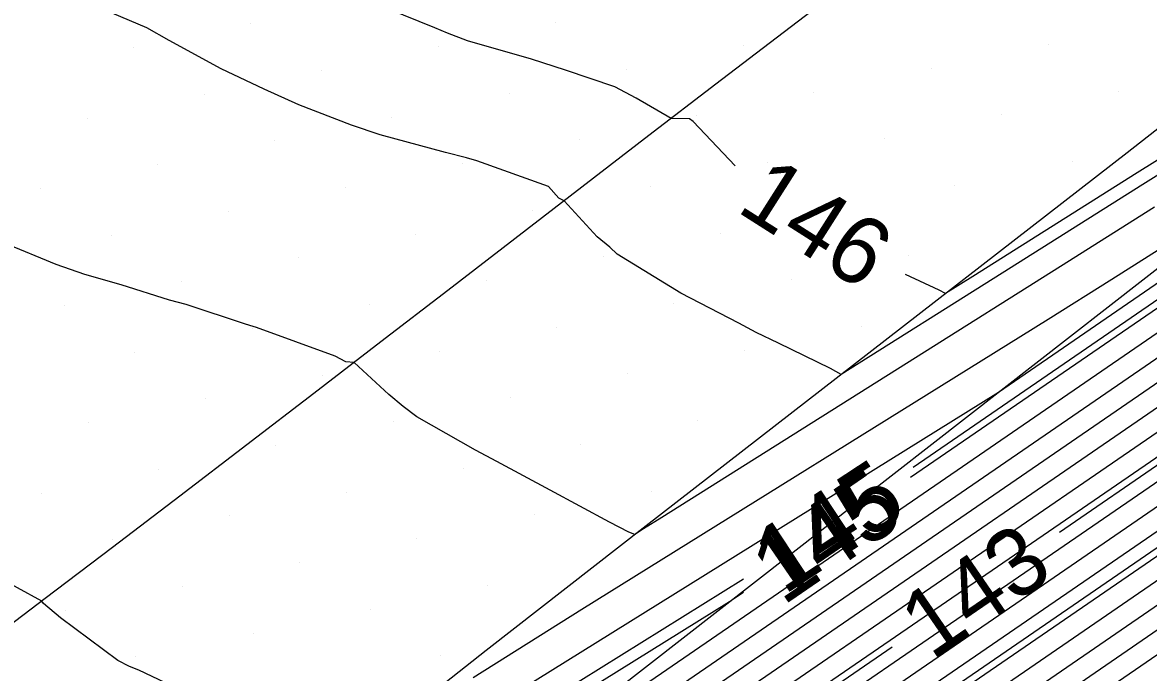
# Model space of a CAD drawing. Extents: x 2354170 to 2357230, y 866100 to 868290.
# Drawn here: x 2355866.71 to 2355900.01, y 866814.82 to 866834.05 of the extents above; entities that cross this region are included whole.
import ezdxf

# ---------------------------------------------------------------- set-up
doc = ezdxf.new("R2010")
doc.units = 0
for name, color, linetype in [('Default', 7, 'Continuous'), ('DTM Contours Major', 7, 'Continuous'), ('DTM Contours Major Text', 7, 'Continuous'), ('DTM Contours Minor', 7, 'Continuous'), ('DTM Contours Minor Text', 7, 'Continuous'), ('Exist DTM Breakline', 7, 'Continuous'), ('Exist DTM Scan Elevation Point', 7, 'Continuous'), ('Exist Roads EOP', 7, 'Continuous'), ('PH Exist DTM Breakline', 7, 'Continuous')]:
    doc.layers.add(name, color=color, linetype=linetype)

msp = doc.modelspace()

# ---------------------------------------------------------------- linework, layer by layer
at = {"layer": 'Default'}
for points in [[(2356035.132, 866920.645), (2356032.09, 866918.512), (2356027.347, 866915.495), (2356015.759, 866906.7), (2356003.05, 866898.998), (2356001.322, 866897.695), (2356000.047, 866896.608), (2355987.531, 866889.026), (2355987.161, 866888.742), (2355984.596, 866885.199), (2355980.499, 866882.331), (2355964.279, 866870.005), (2355960.673, 866867.441), (2355958.782, 866866.001), (2355953.334, 866862.007), (2355943.149, 866855.308), (2355940.28, 866853.642), (2355921.204, 866841.203), (2355920.06, 866840.423), (2355918.18, 866838.983), (2355901.203, 866826.962), (2355900.839, 866826.725), (2355895.574, 866823.108), (2355881.424, 866814.3)], [(2355878.009, 866808.843), (2355900.722, 866824.448), (2355902.728, 866825.754), (2355916.756, 866835.686), (2355921.274, 866839.149), (2355924.024, 866841.024), (2355940.235, 866851.594), (2355944.64, 866854.152), (2355952.603, 866859.39), (2355960.423, 866865.123), (2355962.038, 866866.352), (2355967.177, 866870.005), (2355980.404, 866880.057), (2355985.923, 866883.921), (2355987.856, 866886.591), (2355989.331, 866887.722), (2356000.038, 866894.209), (2356002.698, 866896.475), (2356006.301, 866899.192), (2356016.57, 866905.416), (2356025.933, 866912.523), (2356033.301, 866917.208), (2356038.025, 866920.522)], [(2356037.061, 866920.563), (2356032.897, 866917.643), (2356026.404, 866913.513), (2356016.299, 866905.844), (2356005.217, 866899.127), (2356002.239, 866896.881), (2356000.041, 866895.009), (2355988.731, 866888.157), (2355987.624, 866887.308), (2355985.481, 866884.347), (2355980.436, 866880.815), (2355966.211, 866870.005), (2355961.583, 866866.715), (2355959.876, 866865.415), (2355952.847, 866860.262), (2355944.143, 866854.537), (2355940.25, 866852.277), (2355923.084, 866841.084), (2355920.869, 866839.573), (2355917.23, 866836.785), (2355902.22, 866826.157), (2355900.761, 866825.207), (2355879.66, 866810.71)], [(2355880.319, 866808.966), (2355900.644, 866822.93), (2355903.745, 866824.949), (2355915.806, 866833.489), (2355922.084, 866838.299), (2355925.905, 866840.904), (2355940.206, 866850.229), (2355945.634, 866853.381), (2355952.115, 866857.645), (2355961.518, 866864.537), (2355962.947, 866865.626), (2355969.109, 866870.006), (2355980.34, 866878.541), (2355986.807, 866883.069), (2355988.319, 866885.158), (2355990.532, 866886.853), (2356000.032, 866892.609), (2356003.614, 866895.661), (2356008.468, 866899.322), (2356017.11, 866904.56), (2356024.991, 866910.541), (2356034.108, 866916.339)], [(2355881.474, 866809.027), (2355900.606, 866822.17), (2355904.253, 866824.546), (2355915.331, 866832.39), (2355922.488, 866837.874), (2355926.845, 866840.845), (2355940.191, 866849.547), (2355946.131, 866852.996), (2355951.872, 866856.772), (2355962.065, 866864.244), (2355963.402, 866865.263), (2355970.075, 866870.006), (2355980.309, 866877.783), (2355987.249, 866882.643), (2355988.551, 866884.441), (2355991.132, 866886.419), (2356000.029, 866891.809), (2356004.073, 866895.254), (2356009.551, 866899.386), (2356017.381, 866904.131), (2356024.52, 866909.55), (2356034.511, 866915.904)], [(2355883.784, 866809.15), (2355900.528, 866820.652), (2355905.27, 866823.741), (2355914.382, 866830.193), (2355923.298, 866837.024), (2355928.725, 866840.725), (2355940.161, 866848.182), (2355947.124, 866852.225), (2355951.384, 866855.027), (2355963.159, 866863.659), (2355964.312, 866864.536), (2355972.007, 866870.007), (2355980.245, 866876.267), (2355988.134, 866881.791), (2355989.014, 866883.007), (2355992.332, 866885.55), (2356000.022, 866890.209), (2356004.989, 866894.441), (2356011.718, 866899.516), (2356017.921, 866903.275), (2356023.577, 866907.568), (2356035.318, 866915.035)], [(2355884.939, 866809.211), (2355900.489, 866819.893), (2355905.778, 866823.338), (2355913.907, 866829.094), (2355923.703, 866836.599), (2355929.665, 866840.665), (2355940.146, 866847.499), (2355947.621, 866851.84), (2355951.141, 866854.155), (2355963.707, 866863.366), (2355964.766, 866864.173), (2355972.973, 866870.007), (2355980.213, 866875.509), (2355988.576, 866881.365), (2355989.246, 866882.29), (2355992.932, 866885.115), (2356000.019, 866889.409), (2356005.448, 866894.034), (2356012.801, 866899.58), (2356018.191, 866902.847), (2356023.106, 866906.577), (2356035.722, 866914.6)], [(2355886.095, 866809.272), (2355900.45, 866819.134), (2355906.287, 866822.935), (2355913.433, 866827.995), (2355924.107, 866836.175), (2355930.606, 866840.605), (2355940.131, 866846.816), (2355948.118, 866851.454), (2355950.897, 866853.282), (2355964.254, 866863.074), (2355965.221, 866863.81), (2355973.939, 866870.007), (2355980.182, 866874.751), (2355989.018, 866880.939), (2355989.477, 866881.574), (2355993.532, 866884.681), (2356000.016, 866888.61), (2356005.906, 866893.627), (2356013.885, 866899.645), (2356018.462, 866902.419), (2356022.635, 866905.587), (2356036.125, 866914.165)], [(2355888.405, 866809.395), (2355900.372, 866817.616), (2355907.303, 866822.13), (2355912.483, 866825.798), (2355924.917, 866835.325), (2355932.486, 866840.486), (2355940.101, 866845.451), (2355949.112, 866850.684), (2355950.409, 866851.537), (2355965.348, 866862.488), (2355966.131, 866863.084), (2355975.871, 866870.008), (2355980.118, 866873.236), (2355989.902, 866880.087), (2355989.941, 866880.14), (2355994.732, 866883.812), (2356000.01, 866887.01), (2356006.823, 866892.814), (2356016.052, 866899.775), (2356019.002, 866901.563), (2356021.693, 866903.605), (2356036.932, 866913.296)], [(2355889.56, 866809.456), (2355900.333, 866816.857), (2355907.812, 866821.727), (2355912.008, 866824.699), (2355925.322, 866834.9), (2355933.426, 866840.426), (2355940.086, 866844.769), (2355949.609, 866850.298), (2355950.166, 866850.665), (2355965.895, 866862.195), (2355966.586, 866862.721), (2355976.837, 866870.008), (2355980.086, 866872.478), (2355987.977, 866878.003), (2355989.887, 866879.317), (2355990.937, 866880.009), (2355995.332, 866883.377), (2356000.007, 866886.21), (2356007.281, 866892.407), (2356017.135, 866899.839), (2356019.273, 866901.135), (2356021.222, 866902.614), (2356037.336, 866912.862)], [(2355891.87, 866809.578), (2355900.255, 866815.339), (2355908.829, 866820.922), (2355911.059, 866822.501), (2355926.131, 866834.05), (2355935.306, 866840.306), (2355940.057, 866843.404), (2355947.976, 866848.002), (2355950.47, 866849.462), (2355953.699, 866851.867), (2355966.99, 866861.61), (2355967.495, 866861.995), (2355978.768, 866870.009), (2355980.023, 866870.962), (2355983.068, 866873.094), (2355989.653, 866877.625), (2355993.271, 866880.009), (2355996.532, 866882.508), (2356000.001, 866884.61), (2356008.198, 866891.593), (2356019.302, 866899.969), (2356019.813, 866900.278), (2356020.279, 866900.632), (2356038.143, 866911.992)], [(2355975.869, 866881.013), (2355961.381, 866870.004), (2355959.309, 866868.53), (2355957.14, 866866.879), (2355954.065, 866864.625), (2355941.658, 866856.464), (2355940.325, 866855.69), (2355924.46, 866845.345), (2355920.728, 866843.299), (2355919.968, 866842.809), (2355918.987, 866842.163), (2355917.665, 866841.318), (2355915.748, 866840.087), (2355905.435, 866833.176), (2355903.038, 866831.702), (2355899.671, 866829.602), (2355894.809, 866826.536), (2355894.007, 866826.03), (2355893.819, 866826.136), (2355892.822, 866826.601)], [(2355975.128, 866877.515), (2355965.245, 866870.005), (2355961.128, 866867.078), (2355959.329, 866865.708), (2355953.09, 866861.135), (2355943.646, 866854.923), (2355940.265, 866852.959), (2355922.144, 866841.144), (2355920.464, 866839.998), (2355917.705, 866837.884), (2355901.711, 866826.559), (2355900.8, 866825.966), (2355892.971, 866820.587)], [(2355887.381, 866809.424), (2355900.411, 866818.375), (2355906.795, 866822.533), (2355912.958, 866826.896), (2355924.512, 866835.75), (2355931.546, 866840.545), (2355940.116, 866846.134), (2355948.615, 866851.069), (2355950.653, 866852.41), (2355964.801, 866862.781), (2355965.676, 866863.447), (2355969.598, 866866.235)], [(2355878.655, 866801.078), (2355882.094, 866803.593), (2355883.436, 866804.515), (2355890.715, 866809.517), (2355900.294, 866816.098), (2355908.32, 866821.325), (2355911.534, 866823.6), (2355925.727, 866834.475), (2355934.366, 866840.366), (2355940.071, 866844.086), (2355949.583, 866849.61), (2355950.079, 866849.9), (2355950.722, 866850.378), (2355960.899, 866857.839)], [(2355868.051, 866798.966), (2355873.589, 866802.699), (2355877.602, 866805.634), (2355879.708, 866807.081), (2355882.629, 866809.088), (2355900.567, 866821.411), (2355904.762, 866824.143), (2355914.857, 866831.291), (2355922.893, 866837.449), (2355927.785, 866840.785), (2355940.176, 866848.864), (2355946.627, 866852.61), (2355950.649, 866855.256)], [(2355887.78, 866829.81), (2355886.538, 866831.125), (2355886.436, 866831.201), (2355885.888, 866831.212), (2355884.851, 866831.816), (2355884.221, 866832.153), (2355882.763, 866832.638), (2355881.762, 866832.968), (2355879.865, 866833.515), (2355879.272, 866833.734), (2355878.899, 866833.891), (2355877.047, 866834.641)], [(2355900.182, 866828.586), (2355897.403, 866826.833), (2355893.119, 866824.132), (2355885.618, 866819.404), (2355885.075, 866819.066), (2355884.817, 866818.904), (2355884.636, 866818.97), (2355884.069, 866819.268), (2355882.315, 866820.211), (2355880.732, 866821.063), (2355880.101, 866821.395), (2355878.366, 866822.385), (2355877.96, 866822.69), (2355877.542, 866823.046), (2355876.51, 866823.991), (2355876.272, 866824.015), (2355875.95, 866824.183), (2355873.628, 866825.029), (2355873.531, 866825.058), (2355873.297, 866825.131), (2355871.546, 866825.706), (2355871.048, 866825.835), (2355869.624, 866826.287), (2355868.552, 866826.594), (2355867.696, 866826.894), (2355866.171, 866827.525)], [(2355900.694, 866827.57), (2355899.996, 866827.13), (2355898.921, 866826.452), (2355897.039, 866825.266), (2355883.249, 866816.683), (2355880.03, 866814.659)], [(2355831.452, 866780.873), (2355832.204, 866780.716), (2355833.068, 866780.747), (2355834.525, 866780.4), (2355836.948, 866781.732), (2355839.682, 866783.218), (2355847.575, 866788.318), (2355851.117, 866790.494), (2355853.5, 866791.966), (2355855.212, 866793.037), (2355856.508, 866793.857), (2355864.544, 866798.932), (2355874.408, 866805.581), (2355875.677, 866806.509), (2355878.11, 866808.181), (2355879.164, 866808.905), (2355900.683, 866823.689), (2355903.236, 866825.351), (2355904.99, 866826.593)], [(2355871.932, 866814.044), (2355870.141, 866814.887), (2355869.871, 866814.995), (2355869.525, 866815.173), (2355867.831, 866816.442), (2355867.33, 866816.863), (2355867.276, 866816.934), (2355865.826, 866817.716)], [(2355888.026, 866817.19), (2355887.617, 866816.909), (2355879.598, 866811.918)]]:
    msp.add_lwpolyline(points, dxfattribs=at)
at = {"layer": 'DTM Contours Major'}
for points in [[(2355975.199, 866877.813), (2355964.923, 866870.005), (2355960.976, 866867.199), (2355959.146, 866865.806), (2355953.172, 866861.426), (2355943.48, 866855.051), (2355940.27, 866853.187), (2355921.831, 866841.164), (2355920.33, 866840.14), (2355917.863, 866838.25), (2355901.542, 866826.693), (2355900.813, 866826.219), (2355893.044, 866820.881)], [(2355888.033, 866817.583), (2355880.206, 866812.712)]]:
    msp.add_lwpolyline(points, dxfattribs=at)
at = {"layer": 'DTM Contours Minor'}
for points in [[(2355879.164, 866808.905), (2355900.683, 866823.689), (2355903.236, 866825.351), (2355916.281, 866834.588), (2355921.679, 866838.724), (2355924.965, 866840.964), (2355940.221, 866850.912), (2355945.137, 866853.767), (2355952.359, 866858.517), (2355960.97, 866864.83), (2355962.492, 866865.989), (2355968.143, 866870.006), (2355980.372, 866879.299), (2355986.365, 866883.495), (2355988.087, 866885.874), (2355989.932, 866887.288), (2356000.035, 866893.409), (2356003.156, 866896.068), (2356007.384, 866899.257), (2356016.84, 866904.988), (2356025.462, 866911.532), (2356033.704, 866916.773), (2356034.137, 866917.077)], [(2355897.375, 866818.974), (2355900.554, 866821.158), (2355904.931, 866824.009), (2355914.699, 866830.925), (2355923.028, 866837.308), (2355928.098, 866840.765), (2355940.171, 866848.637), (2355946.793, 866852.482), (2355951.547, 866855.609), (2355962.795, 866863.854), (2355964.008, 866864.779), (2355971.363, 866870.007), (2355980.266, 866876.773), (2355987.839, 866882.075), (2355988.86, 866883.485), (2355991.932, 866885.839), (2356000.024, 866890.743), (2356004.684, 866894.712), (2356010.996, 866899.473), (2356017.741, 866903.561), (2356023.892, 866908.229), (2356035.049, 866915.325)], [(2355886.865, 866809.313), (2355900.424, 866818.628), (2355906.626, 866822.667), (2355913.116, 866827.263), (2355924.377, 866835.891), (2355931.232, 866840.565), (2355940.121, 866846.361), (2355948.449, 866851.198), (2355950.734, 866852.7), (2355964.619, 866862.878), (2355965.524, 866863.568), (2355974.583, 866870.008), (2355980.16, 866874.246), (2355989.313, 866880.655), (2355989.632, 866881.096), (2355993.932, 866884.391), (2356000.014, 866888.076), (2356006.212, 866893.356), (2356014.607, 866899.688), (2356018.642, 866902.134), (2356020.893, 866903.842)], [(2355790.838, 866741.782), (2355793.794, 866743.89), (2355814.24, 866757.393), (2355817.983, 866759.754), (2355831.845, 866769.168), (2355838.357, 866774.116), (2355852.943, 866783.961), (2355856.743, 866786.482), (2355863.483, 866790.45), (2355871.677, 866795.974), (2355882.094, 866803.593), (2355883.436, 866804.515), (2355890.715, 866809.517), (2355900.294, 866816.098), (2355908.32, 866821.325), (2355911.534, 866823.6), (2355925.727, 866834.475), (2355934.366, 866840.366), (2355940.071, 866844.086), (2355949.583, 866849.61), (2355950.079, 866849.9), (2355950.722, 866850.378), (2355956.06, 866854.292)], [(2355902.727, 866831.064), (2355899.841, 866829.264), (2355895.674, 866826.635), (2355890.915, 866823.635), (2355890.602, 866823.811), (2355889.067, 866824.565), (2355888.4, 866824.878), (2355887.895, 866825.156), (2355886.173, 866826.043), (2355884.291, 866827.2), (2355884.076, 866827.403), (2355883.703, 866827.714), (2355882.726, 866828.776), (2355882.563, 866828.855), (2355882.266, 866829.198), (2355880.139, 866829.963), (2355879.834, 866830.053), (2355879.217, 866830.207), (2355877.285, 866830.731), (2355876.435, 866831.012), (2355874.874, 866831.618), (2355873.856, 866832.079), (2355872.579, 866832.681), (2355871.046, 866833.523), (2355870.386, 866833.897), (2355868.328, 866834.773)], [(2355827.215, 866771.21), (2355833.069, 866775.185), (2355833.786, 866775.731), (2355854.107, 866789.447), (2355854.972, 866790.021), (2355856.507, 866790.925), (2355873.498, 866802.378), (2355877.816, 866805.537), (2355879.886, 866806.959), (2355883.014, 866809.109), (2355892.429, 866815.577)]]:
    msp.add_lwpolyline(points, dxfattribs=at)
at = {"layer": 'Exist DTM Breakline'}
msp.add_lwpolyline([(2355901.138, 866842.826), (2355899.146, 866841.314), (2355897.155, 866839.803), (2355895.164, 866838.291), (2355893.175, 866836.776), (2355891.187, 866835.261), (2355889.198, 866833.746), (2355887.21, 866832.23), (2355885.229, 866830.705), (2355883.249, 866829.179), (2355881.269, 866827.653), (2355879.289, 866826.127), (2355877.307, 866824.603), (2355875.325, 866823.08), (2355873.342, 866821.556), (2355871.36, 866820.033), (2355869.369, 866818.521), (2355867.377, 866817.011), (2355865.385, 866815.5), (2355863.393, 866813.989)], dxfattribs=at)
at = {"layer": 'Exist DTM Scan Elevation Point'}
for p, q in [((2355873.462, 866834.015), (2355873.462, 866834.015)), ((2355882.476, 866834.047), (2355882.476, 866834.047)), ((2355879.011, 866833.341), (2355879.011, 866833.341)), ((2355888.025, 866833.373), (2355888.025, 866833.373)), ((2355897.039, 866833.404), (2355897.039, 866833.404)), ((2355869.998, 866833.309), (2355869.998, 866833.309)), ((2355893.575, 866832.699), (2355893.575, 866832.699)), ((2355875.547, 866832.636), (2355875.547, 866832.636)), ((2355884.561, 866832.667), (2355884.561, 866832.667)), ((2355899.124, 866832.025), (2355899.124, 866832.025)), ((2355872.083, 866831.93), (2355872.083, 866831.93)), ((2355881.096, 866831.962), (2355881.096, 866831.962)), ((2355890.11, 866831.993), (2355890.11, 866831.993)), ((2355868.618, 866831.224), (2355868.618, 866831.224)), ((2355877.632, 866831.256), (2355877.632, 866831.256)), ((2355886.646, 866831.288), (2355886.646, 866831.288)), ((2355895.66, 866831.319), (2355895.66, 866831.319)), ((2355874.168, 866830.551), (2355874.168, 866830.551)), ((2355883.181, 866830.582), (2355883.181, 866830.582)), ((2355892.195, 866830.614), (2355892.195, 866830.614)), ((2355870.703, 866829.845), (2355870.703, 866829.845)), ((2355879.717, 866829.877), (2355879.717, 866829.877)), ((2355888.731, 866829.908), (2355888.731, 866829.908)), ((2355897.745, 866829.94), (2355897.745, 866829.94)), ((2355867.239, 866829.139), (2355867.239, 866829.139)), ((2355876.253, 866829.171), (2355876.253, 866829.171)), ((2355885.266, 866829.203), (2355885.266, 866829.203)), ((2355894.28, 866829.234), (2355894.28, 866829.234)), ((2355872.788, 866828.466), (2355872.788, 866828.466)), ((2355881.802, 866828.497), (2355881.802, 866828.497)), ((2355890.816, 866828.529), (2355890.816, 866828.529)), ((2355869.324, 866827.76), (2355869.324, 866827.76)), ((2355878.338, 866827.792), (2355878.338, 866827.792)), ((2355887.351, 866827.823), (2355887.351, 866827.823)), ((2355874.873, 866827.086), (2355874.873, 866827.086)), ((2355883.887, 866827.118), (2355883.887, 866827.118)), ((2355892.901, 866827.149), (2355892.901, 866827.149)), ((2355871.409, 866826.381), (2355871.409, 866826.381)), ((2355880.423, 866826.412), (2355880.423, 866826.412)), ((2355889.436, 866826.444), (2355889.436, 866826.444)), ((2355876.958, 866825.707), (2355876.958, 866825.707)), ((2355885.972, 866825.738), (2355885.972, 866825.738)), ((2355867.944, 866825.675), (2355867.944, 866825.675)), ((2355882.508, 866825.033), (2355882.508, 866825.033)), ((2355891.521, 866825.064), (2355891.521, 866825.064)), ((2355873.494, 866825.001), (2355873.494, 866825.001)), ((2355888.057, 866824.359), (2355888.057, 866824.359)), ((2355870.029, 866824.296), (2355870.029, 866824.296)), ((2355879.043, 866824.327), (2355879.043, 866824.327)), ((2355875.579, 866823.622), (2355875.579, 866823.622)), ((2355884.593, 866823.653), (2355884.593, 866823.653)), ((2355872.114, 866822.916), (2355872.114, 866822.916)), ((2355881.128, 866822.948), (2355881.128, 866822.948)), ((2355868.65, 866822.211), (2355868.65, 866822.211)), ((2355877.664, 866822.242), (2355877.664, 866822.242)), ((2355886.678, 866822.274), (2355886.678, 866822.274)), ((2355874.199, 866821.537), (2355874.199, 866821.537)), ((2355883.213, 866821.568), (2355883.213, 866821.568)), ((2355870.735, 866820.831), (2355870.735, 866820.831)), ((2355879.749, 866820.863), (2355879.749, 866820.863)), ((2355867.27, 866820.126), (2355867.27, 866820.126)), ((2355876.284, 866820.157), (2355876.284, 866820.157)), ((2355885.298, 866820.189), (2355885.298, 866820.189)), ((2355872.82, 866819.452), (2355872.82, 866819.452)), ((2355881.834, 866819.483), (2355881.834, 866819.483)), ((2355869.355, 866818.746), (2355869.355, 866818.746)), ((2355878.369, 866818.778), (2355878.369, 866818.778)), ((2355874.905, 866818.072), (2355874.905, 866818.072)), ((2355871.44, 866817.367), (2355871.44, 866817.367)), ((2355880.454, 866817.398), (2355880.454, 866817.398)), ((2355876.99, 866816.693), (2355876.99, 866816.693)), ((2355867.976, 866816.661), (2355867.976, 866816.661)), ((2355873.525, 866815.987), (2355873.525, 866815.987)), ((2355870.061, 866815.282), (2355870.061, 866815.282)), ((2355879.075, 866815.313), (2355879.075, 866815.313))]:
    msp.add_line(p, q, dxfattribs=at)
at = {"layer": 'Exist Roads EOP'}
msp.add_lwpolyline([(2355904.101, 866833.891), (2355899.371, 866830.198), (2355894.634, 866826.516), (2355889.891, 866822.841), (2355885.15, 866819.164), (2355880.421, 866815.471), (2355875.715, 866811.749)], dxfattribs=at)
at = {"layer": 'PH Exist DTM Breakline'}
msp.add_lwpolyline([(2356039.952, 866933.48), (2356021.008, 866919.065), (2355998.312, 866902.306), (2355980.774, 866888.883), (2355955.013, 866868.017), (2355940.364, 866857.468), (2355919.194, 866841.331), (2355900.865, 866827.23), (2355874.786, 866806.913), (2355854.45, 866791.065), (2355833.22, 866775.931), (2355812.495, 866759.639), (2355789.581, 866742.905), (2355764.464, 866722.869), (2355746.918, 866706.979)], dxfattribs=at)

# ---------------------------------------------------------------- texts
at = {"layer": 'Default'}
for s, rotation, p in [('146', 327.526, (2355887.78, 866828.489)), ('145', 34.4891, (2355889.189, 866816.776))]:
    msp.add_text(s, height=2, rotation=rotation, dxfattribs=at).set_placement(p)
at = {"layer": 'DTM Contours Major Text'}
msp.add_text('145', height=2, rotation=33.352, dxfattribs=at).set_placement((2355889.22, 866817.096))
at = {"layer": 'DTM Contours Minor Text'}
msp.add_text('143', height=2, rotation=34.4891, dxfattribs=at).set_placement((2355893.592, 866815.163))

doc.saveas('drawing.dxf')
